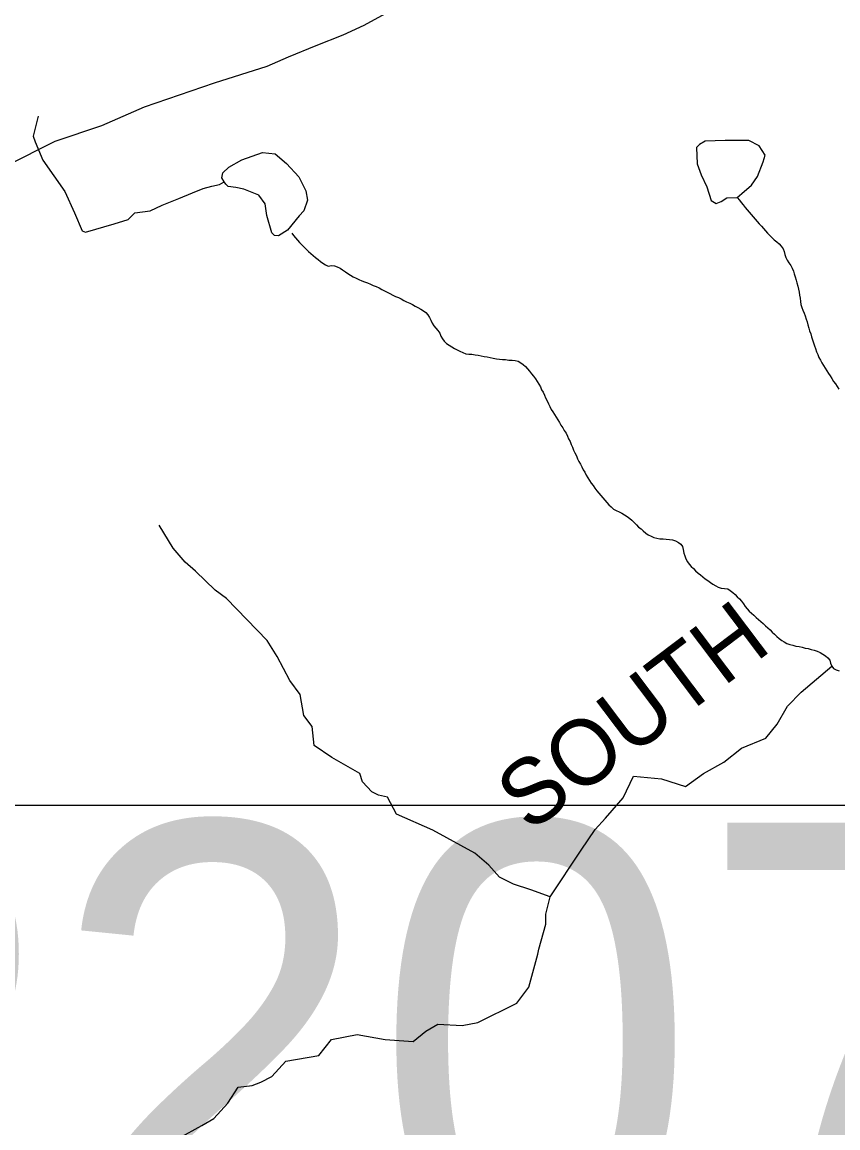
# Model space of a CAD drawing. Extents: x 1950930 to 2061844, y 904556 to 1017002.
# Drawn here: x 1966393 to 1969015, y 922695 to 926247 of the extents above; entities that cross this region are included whole.
import ezdxf

# ---------------------------------------------------------------- set-up
doc = ezdxf.new("R2010")
doc.units = 0
for name, color, linetype in [('Exist Hydrographic Creek Single Shore', 7, 'Continuous'), ('Exist Hydrographic Misc Water Feature', 7, 'Continuous'), ('Exist Hydrographic Pond Over 1500 Sq Ft Label', 7, 'Continuous'), ('Exist Hydrographic River Shore Label', 7, 'Continuous'), ('Exist Road Primary NC Attributed', 7, 'Continuous'), ('Exist Road Secondary Structure Pipe Number Label', 7, 'Continuous')]:
    doc.layers.add(name, color=color, linetype=linetype)

msp = doc.modelspace()

# ---------------------------------------------------------------- linework, layer by layer
at = {"layer": 'Exist Hydrographic Creek Single Shore'}
for points in [[(1966445.1, 925945), (1966428.3, 925880.6), (1966434.9, 925862.2), (1966459.5, 925803.5), (1966530.8, 925702.8), (1966561.4, 925634.3), (1966585.7, 925576), (1966596.7, 925571.9), (1966689.2, 925599), (1966733.7, 925612.8), (1966755.1, 925633.8), (1966804.2, 925640.9), (1966843.6, 925659.3), (1966896.7, 925680.3), (1966940.7, 925698.7), (1966975.4, 925712.5), (1967002.5, 925719.6), (1967027.6, 925725.3), (1967042.9, 925733.4)], [(1968691.5, 925683.1), (1968698.3, 925674.8), (1968704.2, 925667.4), (1968710.2, 925660.1), (1968716.5, 925651.3), (1968723.3, 925643.9), (1968729.7, 925636.4), (1968736, 925628.9), (1968742.6, 925621.4), (1968749.3, 925613.9), (1968755.7, 925606.4), (1968762.1, 925599), (1968768.8, 925591.5), (1968775.8, 925583.9), (1968782.2, 925576.5), (1968788.9, 925568.5), (1968795.7, 925561.4), (1968802.7, 925554.7), (1968810.4, 925547.8), (1968818.7, 925540.8), (1968825.8, 925534.6), (1968833, 925527.7), (1968838.5, 925519.2), (1968841.6, 925510.2), (1968844.3, 925500.4), (1968847.4, 925490.7), (1968851.9, 925482.3), (1968857.6, 925473.7), (1968863.6, 925465.5), (1968867.9, 925456.2), (1968871.6, 925447.2), (1968874.6, 925438.2), (1968877.7, 925428.3), (1968880.4, 925418.3), (1968883, 925409.3), (1968885.7, 925399.2), (1968887.8, 925389.5), (1968890, 925379.4), (1968891.9, 925369.8), (1968893.1, 925359.9), (1968894.3, 925349.9), (1968896.2, 925340), (1968898.8, 925330.2), (1968901.9, 925321.2), (1968906, 925312.1), (1968909.5, 925303.1), (1968913, 925292.8), (1968915.6, 925283.8), (1968918.7, 925274), (1968921.4, 925263.9), (1968924, 925255), (1968927.5, 925245.1), (1968930.2, 925236.1), (1968933.3, 925226), (1968936.4, 925216.9), (1968939.4, 925207.2), (1968942.7, 925198.2), (1968946, 925187.9), (1968950.1, 925179.1), (1968954, 925170), (1968958.9, 925160.8), (1968963.4, 925152.3), (1968969, 925144.2), (1968974.1, 925134.9), (1968979.6, 925126.8), (1968984.5, 925118.3), (1968990.1, 925110.2), (1968995.4, 925101.6), (1969000.7, 925092.7), (1969006.7, 925084.9), (1969012, 925076.8), (1969017.8, 925068.2)], [(1967260, 925568.8), (1967265.6, 925561.6), (1967271.5, 925554.3), (1967277.9, 925546.8), (1967284.9, 925539.2), (1967291.6, 925531.7), (1967298.6, 925524.9), (1967305.8, 925517.3), (1967313.2, 925510.6), (1967320.5, 925503.7), (1967328.3, 925497.2), (1967336.1, 925490.4), (1967344.1, 925484.3), (1967351.9, 925477.9), (1967359.9, 925472.5), (1967367.9, 925466.9), (1967376.7, 925463.1), (1967387.2, 925464.7), (1967397.2, 925464.4), (1967406, 925461.1), (1967415.1, 925456.1), (1967423.1, 925450.8), (1967431.9, 925445), (1967440.1, 925438.9), (1967448.7, 925433.9), (1967457.3, 925429), (1967466.3, 925424.8), (1967475.4, 925420.1), (1967484.4, 925415.9), (1967493.6, 925412.5), (1967503.2, 925409), (1967512.5, 925405.6), (1967521.5, 925401.4), (1967530.7, 925397.9), (1967540.2, 925393.6), (1967548.6, 925388.3), (1967557.6, 925384.1), (1967566.6, 925379), (1967575.2, 925374.9), (1967584.2, 925370.3), (1967593.3, 925366), (1967602.5, 925361.8), (1967611.5, 925357.6), (1967620.3, 925352.2), (1967628.9, 925348.1), (1967638.6, 925343.8), (1967647.6, 925339.6), (1967656, 925334.6), (1967665, 925330), (1967674.1, 925325), (1967682.7, 925320), (1967690, 925314), (1967696.8, 925306.4), (1967702.3, 925298.3), (1967706.7, 925289.1), (1967711.2, 925280), (1967716.5, 925271.8), (1967722.9, 925263.6), (1967729.2, 925256.1), (1967735.2, 925247.5), (1967739.1, 925238.4), (1967744, 925229.1), (1967749.9, 925221.7), (1967757.3, 925214.9), (1967765.7, 925209.1), (1967773.7, 925203.9), (1967782.7, 925198.9), (1967791.1, 925193.9), (1967800.2, 925189.7)], [(1967800.2, 925189.7), (1967809.2, 925185.1), (1967818.8, 925181.6), (1967828.5, 925180.1), (1967838.5, 925179.8), (1967849, 925178.6), (1967858.4, 925176.8), (1967868.2, 925174.9), (1967878.1, 925173), (1967888.1, 925171.4), (1967897.6, 925169.6), (1967907.4, 925167.7), (1967917.4, 925165.8), (1967927.3, 925164.7), (1967937.3, 925163.5), (1967947, 925162.9), (1967957.4, 925161), (1967967.5, 925160.7), (1967977.9, 925159.8), (1967987.4, 925158), (1967995.6, 925152.7), (1968003.4, 925146.6), (1968010.3, 925140.3), (1968017.3, 925132.8), (1968024.1, 925125.2), (1968030.2, 925117), (1968036.6, 925109.1), (1968042.5, 925100.9), (1968047.9, 925092.8), (1968053.4, 925084.3), (1968058.7, 925075.4), (1968062.6, 925066.2), (1968067.1, 925057.8), (1968071.6, 925048.6), (1968075.5, 925039.5), (1968080.1, 925030.2), (1968084.4, 925021), (1968088.9, 925012.3), (1968093.8, 925003), (1968098.7, 924994.6), (1968104.2, 924986.4), (1968109.6, 924977.8), (1968114.9, 924968.9), (1968119.8, 924960.5), (1968124.8, 924952.4), (1968130.3, 924943.9), (1968135.6, 924935), (1968141, 924926.4), (1968145.3, 924917.3), (1968149.4, 924908.5), (1968153.9, 924899.3), (1968157.8, 924890.2), (1968161.5, 924881.1), (1968165.4, 924871.9), (1968169.9, 924862.8), (1968174.2, 924853.6), (1968178.3, 924844.5), (1968182.6, 924835.2), (1968187.3, 924827.2), (1968191.6, 924818), (1968196.5, 924808.8), (1968201.2, 924800.8), (1968206, 924791.6), (1968211.3, 924783.1), (1968216.2, 924774.1), (1968221.9, 924765.5), (1968228.1, 924758.1), (1968233.4, 924750), (1968239.8, 924741.3), (1968246.1, 924733.9), (1968252.5, 924726.5), (1968258.9, 924719), (1968265.6, 924711.4), (1968272.6, 924703.9), (1968279, 924696.4), (1968286.3, 924689.6), (1968293.7, 924682.8), (1968302.1, 924677.9), (1968311.8, 924673.6), (1968320.8, 924669.3), (1968328.8, 924664.1), (1968337.6, 924658.3), (1968345.6, 924652.6), (1968353, 924646.6), (1968360.4, 924639), (1968367.3, 924632.2), (1968374.5, 924624.6), (1968382.1, 924618.7), (1968389.5, 924612.2), (1968397.7, 924605.4), (1968405.3, 924600.1), (1968414.3, 924595.1), (1968423.7, 924590.8), (1968433.2, 924589), (1968443, 924587), (1968453.2, 924587.1), (1968463.3, 924586), (1968473.3, 924584.9), (1968482.8, 924583.8), (1968492.4, 924580.4)], [(1968089.9, 923436.5), (1968027.6, 923459), (1967972.4, 923477.4), (1967927.4, 923499.8), (1967892.6, 923538.7), (1967847.7, 923577.5), (1967712.7, 923651.1), (1967596.2, 923702.2), (1967567.6, 923757.4), (1967538.9, 923763.6), (1967516.5, 923773.8), (1967486.8, 923806.5), (1967478.6, 923833.1), (1967388.7, 923884.2), (1967331.4, 923923), (1967325.3, 923984.4), (1967298.7, 924019.1), (1967286.4, 924086.6), (1967253.7, 924131.6), (1967212.8, 924209.3), (1967180.1, 924260.4), (1967050.3, 924395.3), (1967013.5, 924421.9), (1966950.1, 924483.2), (1966917.4, 924511.9), (1966878.6, 924556.8), (1966833.6, 924630.4)], [(1968492.4, 924580.4), (1968502.3, 924575.2), (1968509.8, 924569.6), (1968515, 924561.9), (1968517, 924552.3), (1968519.5, 924541.3), (1968523.2, 924532.3), (1968526.2, 924522.4), (1968531, 924513.2), (1968536.5, 924505.5), (1968543.5, 924498.3), (1968550.9, 924491.6), (1968557.6, 924484), (1968565.4, 924477.1), (1968572.8, 924471.2), (1968580.8, 924464.6), (1968588.6, 924458.6), (1968597, 924452.8), (1968605.4, 924446.7), (1968613.4, 924441.8), (1968622.2, 924435.6), (1968630.4, 924431.5), (1968640.1, 924428), (1968650.5, 924427.6), (1968660.6, 924426.2), (1968668.6, 924420.8), (1968677, 924415.1), (1968684.3, 924408.3), (1968691.5, 924400.7), (1968698.5, 924394), (1968705.3, 924386.5), (1968711.2, 924378.3), (1968716.5, 924369.7), (1968722.9, 924362.3), (1968729.9, 924354.7), (1968736.8, 924347.9), (1968744.2, 924341.6), (1968752, 924334.7), (1968759.4, 924327.9), (1968767.2, 924321.5), (1968774.6, 924314.6), (1968781.9, 924307.8), (1968789.3, 924301.1), (1968796.7, 924294.2), (1968803.5, 924286.7), (1968810.9, 924280.3), (1968818.7, 924273.4), (1968826, 924266.6), (1968834.4, 924260.9), (1968842, 924255.7), (1968851, 924250.6), (1968860.3, 924248), (1968869.7, 924245.4), (1968879.8, 924242.6), (1968889.8, 924240.7), (1968899.6, 924238.7), (1968909.3, 924236.1), (1968919.3, 924234.5), (1968929, 924231.9), (1968938.8, 924229.2), (1968948, 924225.7), (1968957.5, 924221.4), (1968966.5, 924216.8), (1968974.9, 924211.1), (1968982.7, 924205), (1968988.8, 924197.6), (1968991.3, 924187.9), (1968994.8, 924178), (1969000.3, 924170.3), (1969008.9, 924166.2), (1969019.2, 924163.4)], [(1968089.9, 923436.5), (1968189.8, 923587.2), (1968234.8, 923652.7), (1968267.5, 923689.5), (1968324.8, 923754.9), (1968357.5, 923824.4), (1968447.5, 923816.2), (1968525.1, 923791.7), (1968582.4, 923832.6), (1968647.8, 923869.4), (1968705.1, 923914.4), (1968782.7, 923947.1), (1968819.5, 923992.1), (1968852.3, 924049.3), (1968897.2, 924094.3), (1968994.8, 924178)], [(1966897, 922661.6), (1966970.6, 922702.5), (1967009.4, 922725), (1967054.4, 922774.1), (1967087.1, 922825.2), (1967132.1, 922831.3), (1967160.7, 922841.5), (1967195.5, 922859.9), (1967240.4, 922909), (1967346.8, 922927.4), (1967387.6, 922978.5), (1967469.4, 922994.9), (1967559.4, 922978.5), (1967649.3, 922972.4), (1967690.2, 923005.1), (1967729.1, 923027.6), (1967806.8, 923023.5), (1967857.9, 923033.7), (1967982.6, 923095), (1968021.4, 923146.2), (1968050.1, 923252.5), (1968054.1, 923268.8), (1968076.6, 923348.6), (1968076.6, 923381.3), (1968089.9, 923436.5)]]:
    msp.add_lwpolyline(points, dxfattribs=at)
at = {"layer": 'Exist Hydrographic Misc Water Feature'}
msp.add_lwpolyline([(1968691.5, 925683.1), (1968705.7, 925696.9), (1968737.5, 925723.3), (1968756.9, 925751.5), (1968774.4, 925798), (1968780.7, 925819.8), (1968762.3, 925849.7), (1968728.2, 925867.2), (1968652.6, 925866.9), (1968588.4, 925864.1), (1968570.3, 925853.8), (1968560.3, 925844.4), (1968563, 925791.6), (1968575.5, 925756), (1968593.7, 925718), (1968607.7, 925674), (1968623.9, 925664.3), (1968639.6, 925670.3), (1968657.9, 925683), (1968691.5, 925683.1)], dxfattribs=at)
at = {"layer": 'Exist Hydrographic Pond Over 1500 Sq Ft Label'}
msp.add_lwpolyline([(1967042.9, 925733.4), (1967035.2, 925747.2), (1967037.8, 925762.6), (1967057.2, 925781), (1967099.6, 925804.5), (1967165.8, 925828), (1967206.2, 925824.4), (1967243, 925793.2), (1967282.4, 925749.8), (1967305.4, 925704.8), (1967310.5, 925675.2), (1967298.2, 925640.4), (1967283.9, 925624.6), (1967246.3, 925578.6), (1967216.7, 925560.7), (1967203.9, 925561.7), (1967195.7, 925569.9), (1967179.9, 925626.1), (1967174.3, 925662.9), (1967153.3, 925691), (1967105.8, 925710.4), (1967080.2, 925716.1), (1967055.2, 925719.1), (1967048, 925726.3)], close=True, dxfattribs=at)
at = {"layer": 'Exist Road Primary NC Attributed'}
msp.add_lwpolyline([(1966343.6, 925786.3), (1966499.2, 925864.6), (1966648.9, 925914.6), (1966786.8, 925974.7), (1967011.6, 926052.2), (1967180.1, 926105.4), (1967249.2, 926135.1), (1967338, 926172.3), (1967424.6, 926205.7), (1967492.1, 926236.9), (1967572.6, 926280.9)], dxfattribs=at)
at = {"layer": 'Exist Road Secondary Structure Pipe Number Label'}
msp.add_lwpolyline([(1965261, 923731.1), (1970325.6, 923731.1), (1970325.6, 922195.7), (1965261, 922195.7)], close=True, dxfattribs=at)

# ---------------------------------------------------------------- texts
at = {"layer": 'Exist Hydrographic River Shore Label'}
msp.add_text('SOUTH', height=210, rotation=37.0606, dxfattribs=at).set_placement((1968023.5, 923639.7))
at = {"layer": 'Exist Road Secondary Structure Pipe Number Label'}
msp.add_text('P207', height=1400, dxfattribs=at).set_placement((1965232.6, 922274.8))

doc.saveas('drawing.dxf')
